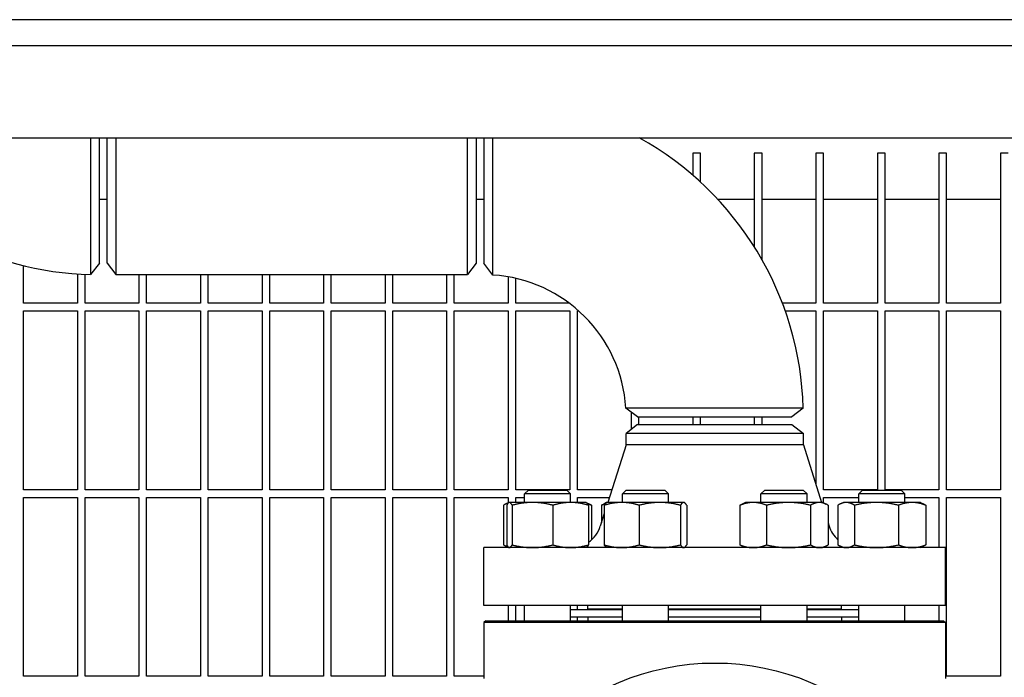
# Model space of a CAD drawing. Header units: inches. Extents: x 18 to 846, y -67 to 561.
# Tile 659 of 662: x 553 to 569, y 502 to 513. Entities that reach past the tile are written whole.
import ezdxf

# ---------------------------------------------------------------- set-up
doc = ezdxf.new("R2010")
doc.units = ezdxf.units.IN
doc.header["$LTSCALE"] = 24
doc.header["$MEASUREMENT"] = 0
doc.layers.add('Visible (ANSI)', color=7, linetype='Continuous', lineweight=30)

msp = doc.modelspace()

# ---------------------------------------------------------------- linework, layer by layer
at = {"layer": 'Visible (ANSI)'}
for p, q in [((584.67843, 512.84673), (551.74281, 512.84673)), ((544.75843, 512.42673), (584.25843, 512.42673)), ((544.75843, 510.92673), (584.25843, 510.92673)), ((553.80293, 508.88933), (553.80293, 510.92668)), ((553.92793, 508.89173), (553.92793, 510.92673)), ((554.0718, 510.92673), (554.0718, 508.70423)), ((559.78406, 508.70423), (559.78406, 510.92673)), ((559.92793, 510.92673), (559.92793, 508.89173)), ((560.05293, 510.92666), (560.05293, 508.88923)), ((563.57093, 510.67673), (563.44593, 510.67673)), ((563.44593, 510.67673), (563.44593, 510.31903)), ((563.57093, 510.20746), (563.57093, 510.67673)), ((564.57093, 510.67673), (564.44593, 510.67673)), ((564.44593, 510.67673), (564.44593, 509.15536)), ((564.57093, 508.9459), (564.57093, 510.67673)), ((565.57093, 510.67673), (565.44593, 510.67673)), ((565.44593, 510.67673), (565.44593, 508.23923)), ((565.57093, 508.23923), (565.57093, 510.67673)), ((566.57093, 510.67673), (566.44593, 510.67673)), ((566.44593, 510.67673), (566.44593, 508.23923)), ((566.57093, 508.23923), (566.57093, 510.67673)), ((567.57093, 510.67673), (567.44593, 510.67673)), ((567.44593, 510.67673), (567.44593, 508.23923)), ((567.57093, 508.23923), (567.57093, 510.67673)), ((568.57093, 510.67673), (568.44593, 510.67673)), ((568.44593, 510.67673), (568.44593, 508.23923)), ((553.92793, 509.92673), (553.80293, 509.92673)), ((560.05293, 509.92673), (559.92793, 509.92673)), ((564.44593, 509.92673), (563.85291, 509.92673)), ((565.44593, 509.92673), (564.57093, 509.92673)), ((566.44593, 509.92673), (565.57093, 509.92673)), ((567.44593, 509.92673), (566.57093, 509.92673)), ((568.44593, 509.92673), (567.57093, 509.92673)), ((552.57093, 508.23923), (552.57093, 508.85008)), ((553.80293, 508.88923), (553.66055, 508.70368)), ((553.92793, 508.89173), (554.0718, 508.70423)), ((559.92793, 508.89173), (559.78406, 508.70423)), ((560.19525, 508.69734), (560.05293, 508.88923)), ((553.44593, 508.71402), (553.44593, 508.23923)), ((553.57093, 508.23923), (553.57093, 508.70692)), ((554.0718, 508.70423), (559.78406, 508.70423)), ((554.44593, 508.70423), (554.44593, 508.23923)), ((554.57093, 508.23923), (554.57093, 508.70423)), ((555.44593, 508.70423), (555.44593, 508.23923)), ((555.57093, 508.23923), (555.57093, 508.70423)), ((556.44593, 508.70423), (556.44593, 508.23923)), ((556.57093, 508.23923), (556.57093, 508.70423)), ((557.44593, 508.70423), (557.44593, 508.23923)), ((557.57093, 508.23923), (557.57093, 508.70423)), ((558.44593, 508.70423), (558.44593, 508.23923)), ((558.57093, 508.23923), (558.57093, 508.70423)), ((559.44593, 508.70423), (559.44593, 508.23923)), ((559.57093, 508.23923), (559.57093, 508.70423)), ((560.44593, 508.66805), (560.44593, 508.23923)), ((560.57093, 508.23923), (560.57093, 508.6429)), ((553.44593, 508.23923), (552.57093, 508.23923)), ((554.44593, 508.23923), (553.57093, 508.23923)), ((555.44593, 508.23923), (554.57093, 508.23923)), ((556.44593, 508.23923), (555.57093, 508.23923)), ((557.44593, 508.23923), (556.57093, 508.23923)), ((558.44593, 508.23923), (557.57093, 508.23923)), ((559.44593, 508.23923), (558.57093, 508.23923)), ((560.44593, 508.23923), (559.57093, 508.23923)), ((561.4396, 508.23923), (560.57093, 508.23923)), ((565.44593, 508.23923), (564.90296, 508.23923)), ((566.44593, 508.23923), (565.57093, 508.23923)), ((567.44593, 508.23923), (566.57093, 508.23923)), ((568.44593, 508.23923), (567.57093, 508.23923)), ((552.57093, 505.20798), (552.57093, 508.11423)), ((552.57093, 508.11423), (553.44593, 508.11423)), ((553.44593, 508.11423), (553.44593, 505.20798)), ((553.57093, 505.20798), (553.57093, 508.11423)), ((553.57093, 508.11423), (554.44593, 508.11423)), ((554.44593, 508.11423), (554.44593, 505.20798)), ((554.57093, 505.20798), (554.57093, 508.11423)), ((554.57093, 508.11423), (555.44593, 508.11423)), ((555.44593, 508.11423), (555.44593, 505.20798)), ((555.57093, 505.20798), (555.57093, 508.11423)), ((555.57093, 508.11423), (556.44593, 508.11423)), ((556.44593, 508.11423), (556.44593, 505.20798)), ((556.57093, 505.20798), (556.57093, 508.11423)), ((556.57093, 508.11423), (557.44593, 508.11423)), ((557.44593, 508.11423), (557.44593, 505.20798)), ((557.57093, 505.20798), (557.57093, 508.11423)), ((557.57093, 508.11423), (558.44593, 508.11423)), ((558.44593, 508.11423), (558.44593, 505.20798)), ((558.57093, 505.20798), (558.57093, 508.11423)), ((558.57093, 508.11423), (559.44593, 508.11423)), ((559.44593, 508.11423), (559.44593, 505.20798)), ((559.57093, 505.20798), (559.57093, 508.11423)), ((559.57093, 508.11423), (560.44593, 508.11423)), ((560.44593, 508.11423), (560.44593, 505.20798)), ((560.57093, 505.20798), (560.57093, 508.11423)), ((560.57093, 508.11423), (561.44593, 508.11423)), ((561.44593, 508.11423), (561.44593, 505.20798)), ((561.57093, 505.20798), (561.57093, 508.11423)), ((561.57093, 508.11423), (561.59211, 508.11423)), ((564.94875, 508.11423), (565.44593, 508.11423)), ((565.44593, 508.11423), (565.44593, 505.29915)), ((565.57093, 505.20798), (565.57093, 508.11423)), ((565.57093, 508.11423), (566.44593, 508.11423)), ((566.44593, 508.11423), (566.44593, 505.20798)), ((566.57093, 505.20798), (566.57093, 508.11423)), ((566.57093, 508.11423), (567.44593, 508.11423)), ((567.44593, 508.11423), (567.44593, 505.20798)), ((567.57093, 505.20798), (567.57093, 508.11423)), ((567.57093, 508.11423), (568.44593, 508.11423)), ((568.44593, 508.11423), (568.44593, 505.20798)), ((562.55043, 506.39173), (562.35854, 506.53405)), ((562.44593, 506.46924), (562.44593, 506.18654)), ((565.24098, 506.53411), (565.05543, 506.39173)), ((562.55043, 506.26673), (562.36293, 506.12286)), ((562.55043, 506.39173), (565.05533, 506.39173)), ((562.55043, 506.26673), (565.05543, 506.26673)), ((562.57093, 506.26673), (562.57093, 506.39173)), ((563.44593, 506.39173), (563.44593, 506.26673)), ((563.57093, 506.26673), (563.57093, 506.39173)), ((564.44593, 506.39173), (564.44593, 506.26673)), ((564.57093, 506.26673), (564.57093, 506.39173)), ((565.05543, 506.26673), (565.24293, 506.12286)), ((562.36293, 505.94006), (562.36293, 506.12286)), ((565.24293, 506.12286), (562.36293, 506.12286)), ((565.24293, 505.94006), (565.24293, 506.12286)), ((562.36293, 505.94006), (562.06541, 505.00073)), ((565.24293, 505.94006), (562.36293, 505.94006)), ((565.24293, 505.94006), (565.54045, 505.00073)), ((553.44593, 505.20798), (552.57093, 505.20798)), ((554.44593, 505.20798), (553.57093, 505.20798)), ((555.44593, 505.20798), (554.57093, 505.20798)), ((556.44593, 505.20798), (555.57093, 505.20798)), ((557.44593, 505.20798), (556.57093, 505.20798)), ((558.44593, 505.20798), (557.57093, 505.20798)), ((559.44593, 505.20798), (558.57093, 505.20798)), ((560.44593, 505.20798), (559.57093, 505.20798)), ((561.44593, 505.20798), (560.57093, 505.20798)), ((560.77422, 505.20173), (560.71172, 505.13923)), ((561.46172, 505.13923), (560.71172, 505.13923)), ((560.71172, 505.00073), (560.71172, 505.13923)), ((560.77422, 505.20173), (561.39922, 505.20173)), ((561.39922, 505.20173), (561.46172, 505.13923)), ((561.46172, 505.00073), (561.46172, 505.13923)), ((562.13105, 505.20798), (561.57093, 505.20798)), ((562.36534, 505.20173), (562.30284, 505.13923)), ((563.05284, 505.13923), (562.30284, 505.13923)), ((562.30284, 505.00073), (562.30284, 505.13923)), ((562.36534, 505.20173), (562.99034, 505.20173)), ((562.99034, 505.20173), (563.05284, 505.13923)), ((563.05284, 505.00073), (563.05284, 505.13923)), ((564.61552, 505.20173), (564.55302, 505.13923)), ((565.30302, 505.13923), (564.55302, 505.13923)), ((564.55302, 505.00073), (564.55302, 505.13923)), ((564.61552, 505.20173), (565.24052, 505.20173)), ((565.24052, 505.20173), (565.30302, 505.13923)), ((565.30302, 505.00073), (565.30302, 505.13923)), ((566.44593, 505.20798), (565.57093, 505.20798)), ((566.20663, 505.20173), (566.14413, 505.13923)), ((566.89413, 505.13923), (566.14413, 505.13923)), ((566.14413, 505.00073), (566.14413, 505.13923)), ((566.20663, 505.20173), (566.83163, 505.20173)), ((567.44593, 505.20798), (566.57093, 505.20798)), ((566.83163, 505.20173), (566.89413, 505.13923)), ((566.89413, 505.00073), (566.89413, 505.13923)), ((568.44593, 505.20798), (567.57093, 505.20798)), ((552.57093, 502.17673), (552.57093, 505.08298)), ((552.57093, 505.08298), (553.44593, 505.08298)), ((553.44593, 505.08298), (553.44593, 502.17673)), ((553.57093, 502.17673), (553.57093, 505.08298)), ((553.57093, 505.08298), (554.44593, 505.08298)), ((554.44593, 505.08298), (554.44593, 502.17673)), ((554.57093, 502.17673), (554.57093, 505.08298)), ((554.57093, 505.08298), (555.44593, 505.08298)), ((555.44593, 505.08298), (555.44593, 502.17673)), ((555.57093, 502.17673), (555.57093, 505.08298)), ((555.57093, 505.08298), (556.44593, 505.08298)), ((556.44593, 505.08298), (556.44593, 502.17673)), ((556.57093, 502.17673), (556.57093, 505.08298)), ((556.57093, 505.08298), (557.44593, 505.08298)), ((557.44593, 505.08298), (557.44593, 502.17673)), ((557.57093, 502.17673), (557.57093, 505.08298)), ((557.57093, 505.08298), (558.44593, 505.08298)), ((558.44593, 505.08298), (558.44593, 502.17673)), ((558.57093, 502.17673), (558.57093, 505.08298)), ((558.57093, 505.08298), (559.44593, 505.08298)), ((559.44593, 505.08298), (559.44593, 502.17673)), ((559.57093, 502.17673), (559.57093, 505.08298)), ((559.57093, 505.08298), (560.44593, 505.08298)), ((560.4572, 504.99862), (560.41325, 504.97813)), ((560.44593, 505.08298), (560.44593, 504.99337)), ((560.46172, 505.00073), (560.4572, 504.99862)), ((560.46621, 505.00073), (560.46172, 505.00073)), ((560.84123, 505.00073), (560.46621, 505.00073)), ((560.57093, 505.00073), (560.57093, 505.08298)), ((560.57093, 505.08298), (560.71172, 505.08298)), ((561.46174, 505.00073), (560.84123, 505.00073)), ((561.71172, 505.00073), (561.46174, 505.00073)), ((561.57093, 505.00073), (561.57093, 505.08298)), ((561.57093, 505.08298), (562.09146, 505.08298)), ((561.71172, 505.00073), (561.71625, 504.99862)), ((561.71625, 504.99862), (561.7602, 504.97813)), ((562.0465, 504.99777), (561.99822, 504.97526)), ((562.05284, 505.00073), (562.0465, 504.99777)), ((562.29195, 505.00073), (562.05284, 505.00073)), ((562.91067, 505.00073), (562.29195, 505.00073)), ((563.29656, 505.00073), (562.91067, 505.00073)), ((563.30284, 505.00073), (563.29656, 505.00073)), ((563.30284, 505.00073), (563.30918, 504.99777)), ((564.30302, 505.00073), (564.24839, 504.97526)), ((564.42803, 505.00073), (564.30302, 505.00073)), ((565.0028, 505.00073), (564.42803, 505.00073)), ((565.50279, 505.00073), (565.0028, 505.00073)), ((565.55302, 505.00073), (565.50279, 505.00073)), ((565.55302, 505.00073), (565.60764, 504.97526)), ((565.57093, 504.99238), (565.57093, 505.08298)), ((565.57093, 505.08298), (566.14413, 505.08298)), ((565.89413, 505.00073), (565.84566, 504.97813)), ((565.93912, 505.00073), (565.89413, 505.00073)), ((566.43077, 505.00073), (565.93912, 505.00073)), ((567.01078, 505.00073), (566.43077, 505.00073)), ((566.89413, 505.08298), (567.44593, 505.08298)), ((567.14413, 505.00073), (567.01078, 505.00073)), ((567.14413, 505.00073), (567.19261, 504.97813)), ((567.44593, 505.08298), (567.44593, 504.26673)), ((567.57093, 502.17673), (567.57093, 505.08298)), ((567.57093, 505.08298), (568.44593, 505.08298)), ((568.44593, 505.08298), (568.44593, 502.17673)), ((560.37229, 504.95564), (560.37229, 504.31182)), ((560.42304, 504.95564), (560.42304, 504.31182)), ((560.50939, 504.95564), (560.50939, 504.31182)), ((561.17307, 504.95564), (561.17307, 504.31182)), ((561.75041, 504.95564), (561.75041, 504.31182)), ((561.80116, 504.95564), (561.80116, 504.39496)), ((562.0081, 504.81978), (561.94348, 504.61576)), ((561.96134, 504.95564), (561.96134, 504.67214)), ((562.0081, 504.95564), (562.0081, 504.31182)), ((562.5758, 504.95564), (562.5758, 504.31182)), ((563.24554, 504.95564), (563.24554, 504.31182)), ((563.34758, 504.95564), (563.34758, 504.31182)), ((564.21151, 504.95564), (564.21151, 504.31182)), ((564.64454, 504.95564), (564.64454, 504.31182)), ((565.36105, 504.95564), (565.36105, 504.31182)), ((565.64452, 504.95564), (565.64452, 504.31182)), ((565.8047, 504.95564), (565.8047, 504.31182)), ((566.07355, 504.95564), (566.07355, 504.31182)), ((566.78798, 504.95564), (566.78798, 504.31182)), ((567.23357, 504.95564), (567.23357, 504.31182)), ((565.64452, 504.67214), (565.66238, 504.61576)), ((567.55293, 504.26673), (560.05293, 504.26673)), ((560.05293, 503.32673), (560.05293, 504.26673)), ((560.4572, 504.26884), (560.41325, 504.28934)), ((560.44593, 504.2741), (560.44593, 504.26673)), ((560.46172, 504.26673), (560.4572, 504.26884)), ((561.71172, 504.26673), (561.71625, 504.26884)), ((562.05284, 504.26673), (562.0465, 504.26969)), ((563.30284, 504.26673), (563.30918, 504.26969)), ((564.30302, 504.26673), (564.24839, 504.2922)), ((565.55302, 504.26673), (565.60764, 504.2922)), ((565.89413, 504.26673), (565.84566, 504.28934)), ((567.14413, 504.26673), (567.19261, 504.28934)), ((567.55293, 503.32673), (567.55293, 504.26673)), ((567.55293, 503.32673), (560.05293, 503.32673)), ((560.44593, 503.32673), (560.44593, 503.07923)), ((560.57093, 503.07923), (560.57093, 503.32673)), ((560.71172, 503.07923), (560.71172, 503.32673)), ((561.46172, 503.07923), (561.46172, 503.32673)), ((561.46172, 503.26173), (562.30284, 503.26173)), ((561.57093, 503.26173), (561.57093, 503.32673)), ((561.74293, 503.26673), (561.74293, 503.32673)), ((562.30284, 503.26673), (561.74293, 503.26673)), ((561.86293, 503.26673), (561.86293, 503.26173)), ((562.30284, 503.07923), (562.30284, 503.32673)), ((563.05284, 503.07923), (563.05284, 503.32673)), ((564.55302, 503.26673), (563.05284, 503.26673)), ((563.05284, 503.26173), (564.55302, 503.26173)), ((564.55302, 503.07923), (564.55302, 503.32673)), ((565.30302, 503.07923), (565.30302, 503.32673)), ((565.86293, 503.26673), (565.30302, 503.26673)), ((565.30302, 503.26173), (566.14413, 503.26173)), ((565.74293, 503.26673), (565.74293, 503.26173)), ((565.86293, 503.26673), (565.86293, 503.32673)), ((566.14413, 503.07923), (566.14413, 503.32673)), ((566.89413, 503.07923), (566.89413, 503.32673)), ((567.44593, 503.32673), (567.44593, 503.07923)), ((560.08418, 503.07923), (560.05293, 503.04798)), ((567.55293, 503.04798), (560.05293, 503.04798)), ((560.05293, 503.04798), (560.05293, 502.14173)), ((560.08418, 503.07923), (567.52168, 503.07923)), ((561.46172, 503.14173), (562.30284, 503.14173)), ((561.57093, 503.07923), (561.57093, 503.14173)), ((561.74293, 503.14173), (561.74293, 503.07923)), ((563.05284, 503.14173), (564.55302, 503.14173)), ((565.30302, 503.14173), (566.14413, 503.14173)), ((565.86293, 503.14173), (565.86293, 503.07923)), ((567.52168, 503.07923), (567.55293, 503.04798)), ((567.55293, 503.04798), (567.55293, 502.14173)), ((553.44593, 502.17673), (552.57093, 502.17673)), ((554.44593, 502.17673), (553.57093, 502.17673)), ((555.44593, 502.17673), (554.57093, 502.17673)), ((556.44593, 502.17673), (555.57093, 502.17673)), ((557.44593, 502.17673), (556.57093, 502.17673)), ((558.44593, 502.17673), (557.57093, 502.17673)), ((559.44593, 502.17673), (558.57093, 502.17673)), ((560.05293, 502.17673), (559.57093, 502.17673)), ((568.44593, 502.17673), (567.57093, 502.17673))]:
    msp.add_line(p, q, dxfattribs=at)
msp.add_circle((563.80293, 498.39173), 4, dxfattribs=at)
for centre, radius, start, end in [((553.80293, 513.89173), 5.19, 214.840296, 268.428032), ((560.05293, 506.39173), 5.19, 1.571968, 60.902773), ((560.05293, 506.39173), 2.31, 3.532272, 86.467728), ((561.46681, 504.76673), 0.5, 304.554106, 342.425284), ((566.13904, 504.76673), 0.5, 197.574716, 228.033818)]:
    msp.add_arc(centre, radius, start, end, dxfattribs=at)
for points, knots in [([(553.66055, 510.9267), (553.66055, 510.88665), (553.66055, 510.84533), (553.66054, 510.61927), (553.66054, 510.4153), (553.66054, 510.0046), (553.66054, 509.79811), (553.66054, 509.41074), (553.66055, 509.2314), (553.66055, 508.94315), (553.66055, 508.8342), (553.66055, 508.72629), (553.66055, 508.70388), (553.66055, 508.7038)], [-2.14651378, -2.14651378, -2.14651378, -2.14651378, -2.04730492, -2.04730492, -1.61773044, -1.61773044, -1.1908901, -1.1908901, -0.74775686, -0.74775686, -0.30609723, -0.30609723, 0, 0, 0, 0]), ([(560.19525, 508.69734), (560.19525, 508.69734), (560.19525, 508.71598), (560.19527, 508.81272), (560.19528, 508.92195), (560.1953, 509.2157), (560.19531, 509.39991), (560.19532, 509.80592), (560.19532, 510.02742), (560.19532, 510.46205), (560.19531, 510.67491), (560.19531, 510.88443), (560.19531, 510.90575), (560.19531, 510.92671)], [-3.14159265, -3.14159265, -3.14159265, -3.14159265, -2.86492266, -2.86492266, -2.40917784, -2.40917784, -1.95396487, -1.95396487, -1.49882494, -1.49882494, -1.04590561, -1.04590561, -0.99368988, -0.99368988, -0.99368988, -0.99368988]), ([(565.24086, 506.53411), (565.2409, 506.53411), (565.23602, 506.53411), (565.19538, 506.53411), (565.11604, 506.53411), (564.87461, 506.53411), (564.71193, 506.53411), (564.33611, 506.53412), (564.12325, 506.53412), (563.68862, 506.53412), (563.46711, 506.53412), (563.06111, 506.53411), (562.8769, 506.5341), (562.58315, 506.53408), (562.47392, 506.53407), (562.37718, 506.53405), (562.35854, 506.53405), (562.35854, 506.53405)], [0, 0, 0, 0, 0.1436733, 0.1436733, 0.59274122, 0.59274122, 1.04590561, 1.04590561, 1.49882494, 1.49882494, 1.95396487, 1.95396487, 2.40917784, 2.40917784, 2.86492266, 2.86492266, 3.14159265, 3.14159265, 3.14159265, 3.14159265])]:
    msp.add_open_spline(points, degree=3, knots=knots, dxfattribs=at)
for points, weights in [([(560.44705, 504.99132), (560.41176, 504.98035), (560.37229, 504.95564)], [1.01886350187, 1.02044778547, 1]), ([(560.46621, 505.00073), (560.44618, 505.00073), (560.42304, 504.95564)], [1, 1.0379548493, 1]), ([(560.50939, 504.95564), (560.48625, 505.00073), (560.46621, 505.00073)], [1, 1.0379548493, 1]), ([(560.84123, 505.00073), (560.68722, 505.00073), (560.50939, 504.95564)], [1, 1.0379548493, 1]), ([(561.17307, 504.95564), (560.99524, 505.00073), (560.84123, 505.00073)], [1, 1.0379548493, 1]), ([(561.46174, 505.00073), (561.32777, 505.00073), (561.17307, 504.95564)], [1, 1.0379548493, 1]), ([(561.75041, 504.95564), (561.59571, 505.00073), (561.46174, 505.00073)], [1, 1.0379548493, 1]), ([(561.71625, 504.99862), (561.73216, 504.9912), (561.75041, 504.95564)], [1.01292606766, 1.02969372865, 1]), ([(561.80116, 504.95564), (561.76867, 504.96791), (561.73821, 504.97672)], [1, 1.01005189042, 1.01477953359]), ([(561.7602, 504.97813), (561.77997, 504.96891), (561.80116, 504.95564)], [1.01551577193, 1.01087228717, 1]), ([(562.02251, 504.97672), (561.99291, 504.96791), (561.96134, 504.95564)], [1.01477953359, 1.01005189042, 1]), ([(561.96134, 504.95564), (561.98033, 504.96692), (561.99822, 504.97526)], [1, 1.00922838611, 1.0139691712]), ([(562.29195, 505.00073), (562.16021, 505.00073), (562.0081, 504.95564)], [1, 1.0379548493, 1]), ([(562.0081, 504.95564), (562.02858, 504.98942), (562.0465, 504.99777)], [1, 1.02816340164, 1.01453097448]), ([(562.5758, 504.95564), (562.42368, 505.00073), (562.29195, 505.00073)], [1, 1.0379548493, 1]), ([(562.91067, 505.00073), (562.75526, 505.00073), (562.5758, 504.95564)], [1, 1.0379548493, 1]), ([(563.24554, 504.95564), (563.06608, 505.00073), (562.91067, 505.00073)], [1, 1.0379548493, 1]), ([(563.29656, 505.00073), (563.27288, 505.00073), (563.24554, 504.95564)], [1, 1.0379548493, 1]), ([(563.34758, 504.95564), (563.32024, 505.00073), (563.29656, 505.00073)], [1, 1.0379548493, 1]), ([(564.42803, 505.00073), (564.32754, 505.00073), (564.21151, 504.95564)], [1, 1.0379548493, 1]), ([(564.21151, 504.95564), (564.23051, 504.96692), (564.24839, 504.97526)], [1, 1.00922838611, 1.0139691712]), ([(564.64454, 504.95564), (564.52851, 505.00073), (564.42803, 505.00073)], [1, 1.0379548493, 1]), ([(565.0028, 505.00073), (564.83653, 505.00073), (564.64454, 504.95564)], [1, 1.0379548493, 1]), ([(565.36105, 504.95564), (565.16906, 505.00073), (565.0028, 505.00073)], [1, 1.0379548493, 1]), ([(565.50279, 505.00073), (565.437, 505.00073), (565.36105, 504.95564)], [1, 1.0379548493, 1]), ([(565.64452, 504.95564), (565.56857, 505.00073), (565.50279, 505.00073)], [1, 1.0379548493, 1]), ([(565.93912, 505.00073), (565.87674, 505.00073), (565.8047, 504.95564)], [1, 1.0379548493, 1]), ([(566.07355, 504.95564), (566.00151, 505.00073), (565.93912, 505.00073)], [1, 1.0379548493, 1]), ([(566.43077, 505.00073), (566.26498, 505.00073), (566.07355, 504.95564)], [1, 1.0379548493, 1]), ([(566.78798, 504.95564), (566.59655, 505.00073), (566.43077, 505.00073)], [1, 1.0379548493, 1]), ([(567.01078, 505.00073), (566.90738, 505.00073), (566.78798, 504.95564)], [1, 1.0379548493, 1]), ([(567.23357, 504.95564), (567.11418, 505.00073), (567.01078, 505.00073)], [1, 1.0379548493, 1]), ([(567.19261, 504.97813), (567.21238, 504.96891), (567.23357, 504.95564)], [1.01551577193, 1.01087228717, 1]), ([(560.37229, 504.31182), (560.41176, 504.28711), (560.44705, 504.27615)], [1, 1.02044778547, 1.01886350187]), ([(560.42304, 504.31182), (560.44618, 504.26673), (560.46621, 504.26673)], [1, 1.0379548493, 1]), ([(560.46621, 504.26673), (560.48625, 504.26673), (560.50939, 504.31182)], [1, 1.0379548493, 1]), ([(560.50939, 504.31182), (560.68722, 504.26673), (560.84123, 504.26673)], [1, 1.0379548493, 1]), ([(560.84123, 504.26673), (560.99524, 504.26673), (561.17307, 504.31182)], [1, 1.0379548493, 1]), ([(561.17307, 504.31182), (561.32777, 504.26673), (561.46174, 504.26673)], [1, 1.0379548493, 1]), ([(561.46174, 504.26673), (561.59571, 504.26673), (561.75041, 504.31182)], [1, 1.0379548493, 1]), ([(561.75041, 504.31182), (561.73216, 504.27626), (561.71625, 504.26884)], [1, 1.02969372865, 1.01292606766]), ([(562.0081, 504.31182), (562.16021, 504.26673), (562.29195, 504.26673)], [1, 1.0379548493, 1]), ([(562.0465, 504.26969), (562.02858, 504.27804), (562.0081, 504.31182)], [1.01453097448, 1.02816340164, 1]), ([(562.29195, 504.26673), (562.42368, 504.26673), (562.5758, 504.31182)], [1, 1.0379548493, 1]), ([(562.5758, 504.31182), (562.75526, 504.26673), (562.91067, 504.26673)], [1, 1.0379548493, 1]), ([(562.91067, 504.26673), (563.06608, 504.26673), (563.24554, 504.31182)], [1, 1.0379548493, 1]), ([(563.24554, 504.31182), (563.27288, 504.26673), (563.29656, 504.26673)], [1, 1.0379548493, 1]), ([(563.29656, 504.26673), (563.32024, 504.26673), (563.34758, 504.31182)], [1, 1.0379548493, 1]), ([(564.21151, 504.31182), (564.32754, 504.26673), (564.42803, 504.26673)], [1, 1.0379548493, 1]), ([(564.24839, 504.2922), (564.23051, 504.30054), (564.21151, 504.31182)], [1.0139691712, 1.00922838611, 1]), ([(564.42803, 504.26673), (564.52851, 504.26673), (564.64454, 504.31182)], [1, 1.0379548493, 1]), ([(564.64454, 504.31182), (564.83653, 504.26673), (565.0028, 504.26673)], [1, 1.0379548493, 1]), ([(565.0028, 504.26673), (565.16906, 504.26673), (565.36105, 504.31182)], [1, 1.0379548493, 1]), ([(565.36105, 504.31182), (565.437, 504.26673), (565.50279, 504.26673)], [1, 1.0379548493, 1]), ([(565.50279, 504.26673), (565.56857, 504.26673), (565.64452, 504.31182)], [1, 1.0379548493, 1]), ([(565.8047, 504.31182), (565.87674, 504.26673), (565.93912, 504.26673)], [1, 1.0379548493, 1]), ([(565.93912, 504.26673), (566.00151, 504.26673), (566.07355, 504.31182)], [1, 1.0379548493, 1]), ([(566.07355, 504.31182), (566.26498, 504.26673), (566.43077, 504.26673)], [1, 1.0379548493, 1]), ([(566.43077, 504.26673), (566.59655, 504.26673), (566.78798, 504.31182)], [1, 1.0379548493, 1]), ([(566.78798, 504.31182), (566.90738, 504.26673), (567.01078, 504.26673)], [1, 1.0379548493, 1]), ([(567.01078, 504.26673), (567.11418, 504.26673), (567.23357, 504.31182)], [1, 1.0379548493, 1]), ([(567.23357, 504.31182), (567.21238, 504.29856), (567.19261, 504.28934)], [1, 1.01087228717, 1.01551577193])]:
    msp.add_rational_spline(points, weights, degree=2, dxfattribs=at)

doc.saveas('drawing.dxf')
